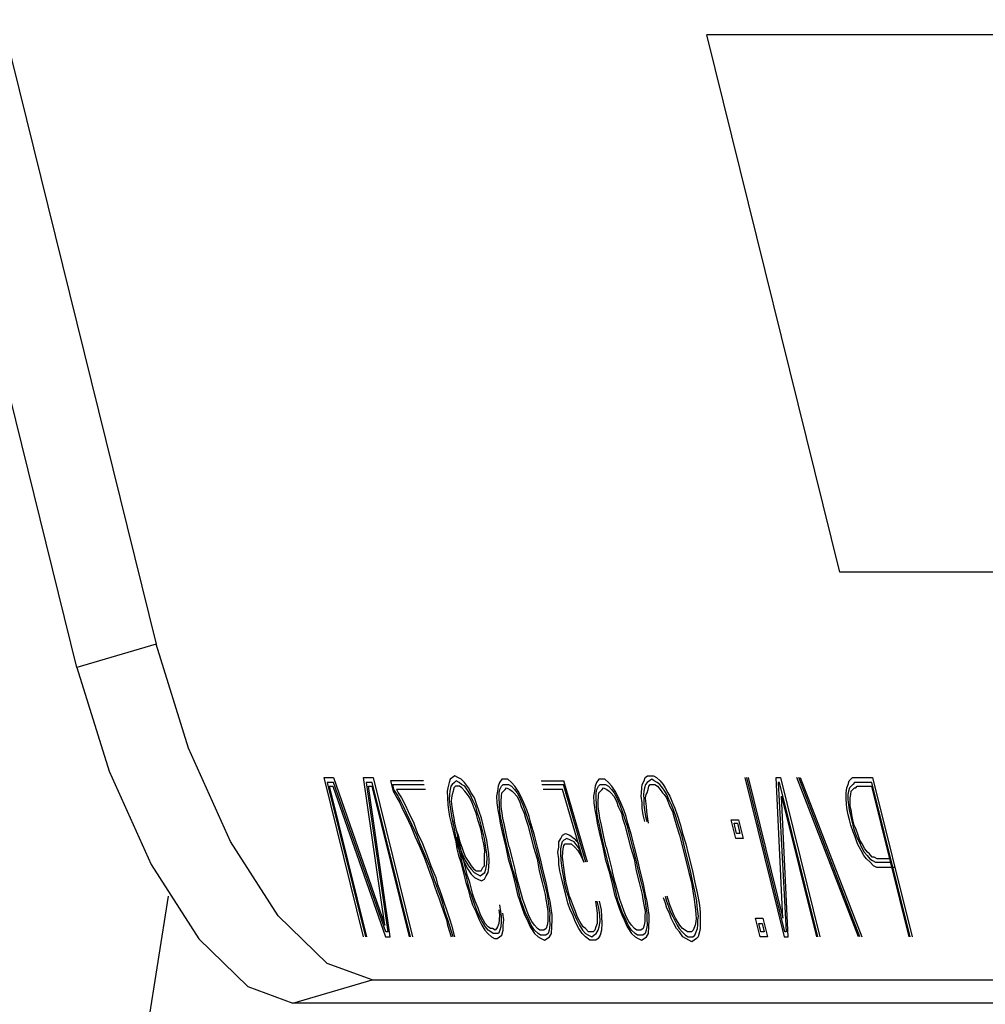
# Model space of a CAD drawing. Extents: x 1529 to 4201, y -422 to 622.
# Tile 443 of 460: x 3766.916 to 3767.263, y 501.18 to 501.534. Entities that reach past the tile are written whole.
import ezdxf

# ---------------------------------------------------------------- set-up
doc = ezdxf.new("R2010")
doc.units = 0
doc.header["$MEASUREMENT"] = 0
doc.layers.add('SPILL-BUCKET', color=1, linetype='CONTINUOUS')

msp = doc.modelspace()

# ---------------------------------------------------------------- linework, layer by layer
at = {"layer": 'SPILL-BUCKET', "color": 8, "linetype": 'Continuous'}
for p, q in [((3766.78594, 502.03364), (3766.96516, 501.30969)), ((3766.93662, 501.30141), (3766.75741, 502.02536)), ((3767.34217, 501.52872), (3767.16323, 501.52872)), ((3767.21102, 501.33567), (3767.16323, 501.52872)), ((3767.38996, 501.33567), (3767.21102, 501.33567)), ((3766.96516, 501.30969), (3766.93662, 501.30141)), ((3766.97673, 501.27241), (3766.96516, 501.30969)), ((3766.93662, 501.30141), (3766.94819, 501.26413)), ((3766.99185, 501.23877), (3766.97673, 501.27241)), ((3766.94819, 501.26413), (3766.96331, 501.23049)), ((3767.0397, 501.20451), (3767.02552, 501.26179)), ((3767.02552, 501.26179), (3767.0289, 501.26179)), ((3767.0289, 501.26179), (3767.04733, 501.20877)), ((3767.04733, 501.20877), (3767.03976, 501.26179)), ((3767.03976, 501.26179), (3767.04314, 501.26179)), ((3767.04314, 501.26179), (3767.05732, 501.20451)), ((3767.07175, 501.26179), (3767.07093, 501.26118)), ((3767.07256, 501.2624), (3767.07175, 501.26179)), ((3767.07368, 501.26179), (3767.07256, 501.2624)), ((3767.0748, 501.26118), (3767.07368, 501.26179)), ((3767.14062, 501.26057), (3767.14104, 501.26179)), ((3767.14104, 501.26179), (3767.14186, 501.2624)), ((3767.14186, 501.2624), (3767.14306, 501.2624)), ((3767.14306, 501.2624), (3767.14403, 501.2624)), ((3767.14403, 501.2624), (3767.14514, 501.26179)), ((3767.14514, 501.26179), (3767.14641, 501.26057)), ((3767.17683, 501.26179), (3767.19101, 501.20451)), ((3767.19128, 501.20633), (3767.17756, 501.26179)), ((3767.17804, 501.26179), (3767.19056, 501.21121)), ((3767.19056, 501.21121), (3767.18818, 501.26179)), ((3767.18818, 501.26179), (3767.18963, 501.26179)), ((3767.18963, 501.26179), (3767.20381, 501.20451)), ((3767.21775, 501.20451), (3767.1956, 501.26179)), ((3767.21823, 501.20451), (3767.19633, 501.26179)), ((3767.19681, 501.26179), (3767.21896, 501.20451)), ((3767.21501, 501.26118), (3767.21558, 501.26179)), ((3767.21558, 501.26179), (3767.21655, 501.26179)), ((3767.21655, 501.26179), (3767.21727, 501.26179)), ((3767.21727, 501.26179), (3767.22282, 501.26179)), ((3767.22282, 501.26179), (3767.23701, 501.20451)), ((3767.02887, 501.25996), (3767.02669, 501.25996)), ((3767.02669, 501.25996), (3767.04042, 501.20451)), ((3767.0409, 501.20451), (3767.02748, 501.25874)), ((3767.02748, 501.25874), (3767.02869, 501.25874)), ((3767.02869, 501.25874), (3767.04767, 501.20451)), ((3767.0477, 501.20633), (3767.02887, 501.25996)), ((3767.0407, 501.25996), (3767.04842, 501.20633)), ((3767.04287, 501.25996), (3767.0407, 501.25996)), ((3767.04148, 501.25874), (3767.04269, 501.25874)), ((3767.04935, 501.20451), (3767.04148, 501.25874)), ((3767.04269, 501.25874), (3767.05612, 501.20451)), ((3767.0566, 501.20451), (3767.04287, 501.25996)), ((3767.04942, 501.26057), (3767.05032, 501.25691)), ((3767.06125, 501.26057), (3767.04942, 501.26057)), ((3767.05066, 501.25752), (3767.0502, 501.25935)), ((3767.0502, 501.25935), (3767.06155, 501.25935)), ((3767.07, 501.25813), (3767.06982, 501.25691)), ((3767.07051, 501.25996), (3767.07, 501.25813)), ((3767.07093, 501.26118), (3767.07051, 501.25996)), ((3767.07106, 501.25874), (3767.07078, 501.25691)), ((3767.07163, 501.25935), (3767.07106, 501.25874)), ((3767.07245, 501.25996), (3767.07163, 501.25935)), ((3767.07217, 501.25813), (3767.07199, 501.25691)), ((3767.07275, 501.25874), (3767.07217, 501.25813)), ((3767.07302, 501.26057), (3767.07245, 501.25996)), ((3767.07347, 501.25874), (3767.07275, 501.25874)), ((3767.07413, 501.25996), (3767.07302, 501.26057)), ((3767.07419, 501.25874), (3767.07347, 501.25874)), ((3767.07501, 501.25935), (3767.07413, 501.25996)), ((3767.07507, 501.25813), (3767.07419, 501.25874)), ((3767.07607, 501.25996), (3767.0748, 501.26118)), ((3767.07613, 501.25874), (3767.07501, 501.25935)), ((3767.0761, 501.25691), (3767.07507, 501.25813)), ((3767.07748, 501.25813), (3767.07607, 501.25996)), ((3767.0773, 501.25691), (3767.07613, 501.25874)), ((3767.07842, 501.2563), (3767.07748, 501.25813)), ((3767.08814, 501.25874), (3767.08787, 501.25691)), ((3767.08856, 501.25996), (3767.08814, 501.25874)), ((3767.08947, 501.26118), (3767.08856, 501.25996)), ((3767.08868, 501.25752), (3767.08934, 501.25874)), ((3767.08934, 501.25874), (3767.08992, 501.25935)), ((3767.09043, 501.26118), (3767.08947, 501.26118)), ((3767.08992, 501.25935), (3767.09088, 501.25935)), ((3767.09164, 501.26118), (3767.09043, 501.26118)), ((3767.09061, 501.25752), (3767.09118, 501.25813)), ((3767.09088, 501.25935), (3767.09185, 501.25935)), ((3767.09118, 501.25813), (3767.0923, 501.25752)), ((3767.09291, 501.25996), (3767.09164, 501.26118)), ((3767.09185, 501.25935), (3767.09297, 501.25874)), ((3767.09417, 501.25874), (3767.09291, 501.25996)), ((3767.09297, 501.25874), (3767.09399, 501.25752)), ((3767.09535, 501.25691), (3767.09417, 501.25874)), ((3767.10356, 501.26057), (3767.11177, 501.26057)), ((3767.10386, 501.25935), (3767.11159, 501.25935)), ((3767.11973, 501.23132), (3767.11159, 501.25935)), ((3767.12021, 501.23132), (3767.11177, 501.26057)), ((3767.12302, 501.25874), (3767.12275, 501.25691)), ((3767.12345, 501.25996), (3767.12302, 501.25874)), ((3767.12435, 501.26118), (3767.12345, 501.25996)), ((3767.12357, 501.25752), (3767.12423, 501.25874)), ((3767.12423, 501.25874), (3767.12481, 501.25935)), ((3767.12532, 501.26118), (3767.12435, 501.26118)), ((3767.12481, 501.25935), (3767.12577, 501.25935)), ((3767.12652, 501.26118), (3767.12532, 501.26118)), ((3767.1255, 501.25752), (3767.12607, 501.25813)), ((3767.12577, 501.25935), (3767.12674, 501.25935)), ((3767.12607, 501.25813), (3767.12719, 501.25752)), ((3767.12779, 501.25996), (3767.12652, 501.26118)), ((3767.12674, 501.25935), (3767.12785, 501.25874)), ((3767.12906, 501.25874), (3767.12779, 501.25996)), ((3767.12785, 501.25874), (3767.12888, 501.25752)), ((3767.13024, 501.25691), (3767.12906, 501.25874)), ((3767.13974, 501.2563), (3767.13977, 501.25813)), ((3767.13977, 501.25813), (3767.13995, 501.25935)), ((3767.13995, 501.25935), (3767.14062, 501.26057)), ((3767.14074, 501.25813), (3767.14056, 501.25691)), ((3767.14116, 501.25935), (3767.14074, 501.25813)), ((3767.14173, 501.25996), (3767.14116, 501.25935)), ((3767.14255, 501.26057), (3767.14173, 501.25996)), ((3767.1421, 501.25752), (3767.14228, 501.25874)), ((3767.14228, 501.25874), (3767.14285, 501.25935)), ((3767.14336, 501.26118), (3767.14255, 501.26057)), ((3767.14285, 501.25935), (3767.14382, 501.25935)), ((3767.14424, 501.26057), (3767.14336, 501.26118)), ((3767.14382, 501.25935), (3767.14454, 501.25935)), ((3767.14535, 501.25996), (3767.14424, 501.26057)), ((3767.14454, 501.25935), (3767.14542, 501.25874)), ((3767.14623, 501.25935), (3767.14535, 501.25996)), ((3767.14542, 501.25874), (3767.14644, 501.25752)), ((3767.14726, 501.25813), (3767.14623, 501.25935)), ((3767.14641, 501.26057), (3767.14744, 501.25935)), ((3767.14804, 501.25691), (3767.14726, 501.25813)), ((3767.14744, 501.25935), (3767.14822, 501.25813)), ((3767.14822, 501.25813), (3767.14916, 501.2563)), ((3767.18936, 501.25996), (3767.18887, 501.25996)), ((3767.18887, 501.25996), (3767.19177, 501.20633)), ((3767.20309, 501.20451), (3767.18936, 501.25996)), ((3767.21332, 501.2563), (3767.21359, 501.25813)), ((3767.21359, 501.25813), (3767.21401, 501.25935)), ((3767.21401, 501.25935), (3767.21444, 501.26057)), ((3767.21455, 501.25813), (3767.21413, 501.25691)), ((3767.21444, 501.26057), (3767.21501, 501.26118)), ((3767.21513, 501.25874), (3767.21455, 501.25813)), ((3767.2157, 501.25935), (3767.21513, 501.25874)), ((3767.21567, 501.25752), (3767.21625, 501.25813)), ((3767.21628, 501.25996), (3767.2157, 501.25935)), ((3767.21625, 501.25813), (3767.21673, 501.25813)), ((3767.217, 501.25996), (3767.21628, 501.25996)), ((3767.21673, 501.25813), (3767.2173, 501.25874)), ((3767.21772, 501.25996), (3767.217, 501.25996)), ((3767.2173, 501.25874), (3767.21803, 501.25874)), ((3767.22255, 501.25996), (3767.21772, 501.25996)), ((3767.21803, 501.25874), (3767.22237, 501.25874)), ((3767.22237, 501.25874), (3767.2358, 501.20451)), ((3767.23628, 501.20451), (3767.22255, 501.25996)), ((3767.05032, 501.25691), (3767.05165, 501.25448)), ((3767.05183, 501.25569), (3767.05066, 501.25752)), ((3767.062, 501.25752), (3767.05162, 501.25752)), ((3767.05162, 501.25752), (3767.05217, 501.2563)), ((3767.05165, 501.25448), (3767.05283, 501.25265)), ((3767.05316, 501.25326), (3767.05183, 501.25569)), ((3767.05217, 501.2563), (3767.05334, 501.25448)), ((3767.05334, 501.25448), (3767.05467, 501.25204)), ((3767.06982, 501.25691), (3767.06994, 501.25448)), ((3767.06994, 501.25448), (3767.07006, 501.25204)), ((3767.0706, 501.25569), (3767.07057, 501.25387)), ((3767.07078, 501.25691), (3767.0706, 501.25569)), ((3767.07139, 501.25448), (3767.07121, 501.25326)), ((3767.07157, 501.25569), (3767.07139, 501.25448)), ((3767.07199, 501.25691), (3767.07157, 501.25569)), ((3767.07712, 501.25569), (3767.0761, 501.25691)), ((3767.07791, 501.25448), (3767.07712, 501.25569)), ((3767.07809, 501.25569), (3767.0773, 501.25691)), ((3767.07884, 501.25265), (3767.07791, 501.25448)), ((3767.07917, 501.25326), (3767.07809, 501.25569)), ((3767.0796, 501.25448), (3767.07842, 501.2563)), ((3767.08044, 501.25204), (3767.0796, 501.25448)), ((3767.08787, 501.25691), (3767.08759, 501.25509)), ((3767.08759, 501.25509), (3767.08771, 501.25265)), ((3767.08847, 501.25448), (3767.0885, 501.2563)), ((3767.08859, 501.25204), (3767.08847, 501.25448)), ((3767.0885, 501.2563), (3767.08868, 501.25752)), ((3767.08925, 501.25326), (3767.08929, 501.25509)), ((3767.08929, 501.25509), (3767.08947, 501.2563)), ((3767.08947, 501.2563), (3767.09004, 501.25691)), ((3767.09004, 501.25691), (3767.09061, 501.25752)), ((3767.0923, 501.25752), (3767.09318, 501.25691)), ((3767.09318, 501.25691), (3767.09381, 501.2563)), ((3767.09381, 501.2563), (3767.09484, 501.25509)), ((3767.09399, 501.25752), (3767.09502, 501.2563)), ((3767.09484, 501.25509), (3767.09577, 501.25326)), ((3767.09502, 501.2563), (3767.09595, 501.25448)), ((3767.09629, 501.25509), (3767.09535, 501.25691)), ((3767.09595, 501.25448), (3767.09704, 501.25204)), ((3767.09737, 501.25265), (3767.09629, 501.25509)), ((3767.11131, 501.25752), (3767.10431, 501.25752)), ((3767.11901, 501.23132), (3767.11131, 501.25752)), ((3767.12275, 501.25691), (3767.12248, 501.25509)), ((3767.12248, 501.25509), (3767.1226, 501.25265)), ((3767.12336, 501.25448), (3767.12339, 501.2563)), ((3767.12347, 501.25204), (3767.12336, 501.25448)), ((3767.12339, 501.2563), (3767.12357, 501.25752)), ((3767.12414, 501.25326), (3767.12417, 501.25509)), ((3767.12417, 501.25509), (3767.12435, 501.2563)), ((3767.12435, 501.2563), (3767.12492, 501.25691)), ((3767.12492, 501.25691), (3767.1255, 501.25752)), ((3767.12719, 501.25752), (3767.12806, 501.25691)), ((3767.12806, 501.25691), (3767.1287, 501.2563)), ((3767.1287, 501.2563), (3767.12972, 501.25509)), ((3767.12888, 501.25752), (3767.1299, 501.2563)), ((3767.12972, 501.25509), (3767.13066, 501.25326)), ((3767.1299, 501.2563), (3767.13084, 501.25448)), ((3767.13117, 501.25509), (3767.13024, 501.25691)), ((3767.13084, 501.25448), (3767.13193, 501.25204)), ((3767.13226, 501.25265), (3767.13117, 501.25509)), ((3767.13956, 501.25509), (3767.13974, 501.2563)), ((3767.13992, 501.25265), (3767.13956, 501.25509)), ((3767.14056, 501.25691), (3767.14038, 501.25569)), ((3767.14038, 501.25569), (3767.14059, 501.25387)), ((3767.14116, 501.25448), (3767.14134, 501.25569)), ((3767.14122, 501.25326), (3767.14116, 501.25448)), ((3767.14134, 501.25569), (3767.14167, 501.2563)), ((3767.14167, 501.2563), (3767.1421, 501.25752)), ((3767.14644, 501.25752), (3767.14723, 501.2563)), ((3767.14723, 501.2563), (3767.14786, 501.25569)), ((3767.14786, 501.25569), (3767.14865, 501.25448)), ((3767.14883, 501.25569), (3767.14804, 501.25691)), ((3767.14865, 501.25448), (3767.14919, 501.25326)), ((3767.14952, 501.25387), (3767.14883, 501.25569)), ((3767.14916, 501.2563), (3767.14994, 501.25509)), ((3767.14994, 501.25509), (3767.15079, 501.25265)), ((3767.19246, 501.20451), (3767.19008, 501.25509)), ((3767.19008, 501.25509), (3767.2026, 501.20451)), ((3767.21329, 501.25448), (3767.21332, 501.2563)), ((3767.21341, 501.25204), (3767.21329, 501.25448)), ((3767.21395, 501.25569), (3767.21392, 501.25387)), ((3767.21413, 501.25691), (3767.21395, 501.25569)), ((3767.2147, 501.25265), (3767.21473, 501.25448)), ((3767.21473, 501.25448), (3767.21492, 501.25569)), ((3767.21492, 501.25569), (3767.2151, 501.25691)), ((3767.2151, 501.25691), (3767.21567, 501.25752)), ((3767.05283, 501.25265), (3767.05391, 501.25021)), ((3767.05409, 501.25143), (3767.05316, 501.25326)), ((3767.05518, 501.24899), (3767.05409, 501.25143)), ((3767.05467, 501.25204), (3767.05576, 501.2496)), ((3767.07006, 501.25204), (3767.07027, 501.25021)), ((3767.07057, 501.25387), (3767.07078, 501.25204)), ((3767.07078, 501.25204), (3767.07115, 501.2496)), ((3767.07121, 501.25326), (3767.07142, 501.25143)), ((3767.07142, 501.25143), (3767.07178, 501.24899)), ((3767.07954, 501.25082), (3767.07884, 501.25265)), ((3767.08011, 501.25143), (3767.07917, 501.25326)), ((3767.08023, 501.24899), (3767.07954, 501.25082)), ((3767.08071, 501.24899), (3767.08011, 501.25143)), ((3767.08129, 501.2496), (3767.08044, 501.25204)), ((3767.08771, 501.25265), (3767.08808, 501.25021)), ((3767.08871, 501.2496), (3767.08859, 501.25204)), ((3767.08922, 501.25143), (3767.08925, 501.25326)), ((3767.08958, 501.24899), (3767.08922, 501.25143)), ((3767.09577, 501.25326), (3767.09647, 501.25143)), ((3767.09647, 501.25143), (3767.09755, 501.24899)), ((3767.09704, 501.25204), (3767.09789, 501.2496)), ((3767.09846, 501.25021), (3767.09737, 501.25265)), ((3767.1226, 501.25265), (3767.12296, 501.25021)), ((3767.1236, 501.2496), (3767.12347, 501.25204)), ((3767.12411, 501.25143), (3767.12414, 501.25326)), ((3767.12447, 501.24899), (3767.12411, 501.25143)), ((3767.13066, 501.25326), (3767.13135, 501.25143)), ((3767.13135, 501.25143), (3767.13244, 501.24899)), ((3767.13193, 501.25204), (3767.13277, 501.2496)), ((3767.13334, 501.25021), (3767.13226, 501.25265)), ((3767.13989, 501.25082), (3767.13992, 501.25265)), ((3767.14026, 501.24838), (3767.13989, 501.25082)), ((3767.14059, 501.25387), (3767.14056, 501.25204)), ((3767.14056, 501.25204), (3767.14077, 501.25021)), ((3767.14143, 501.25143), (3767.14122, 501.25326)), ((3767.14164, 501.2496), (3767.14143, 501.25143)), ((3767.14919, 501.25326), (3767.14988, 501.25143)), ((3767.15046, 501.25204), (3767.14952, 501.25387)), ((3767.14988, 501.25143), (3767.15082, 501.2496)), ((3767.15115, 501.25021), (3767.15046, 501.25204)), ((3767.15079, 501.25265), (3767.15172, 501.25082)), ((3767.15172, 501.25082), (3767.15257, 501.24838)), ((3767.21362, 501.25021), (3767.21341, 501.25204)), ((3767.21392, 501.25387), (3767.21413, 501.25204)), ((3767.21413, 501.25204), (3767.21434, 501.25021)), ((3767.21477, 501.25143), (3767.2147, 501.25265)), ((3767.21522, 501.2496), (3767.21477, 501.25143)), ((3767.05391, 501.25021), (3767.05485, 501.24838)), ((3767.05485, 501.24838), (3767.05687, 501.24412)), ((3767.0572, 501.24473), (3767.05518, 501.24899)), ((3767.05576, 501.2496), (3767.05778, 501.24534)), ((3767.07027, 501.25021), (3767.07063, 501.24777)), ((3767.07063, 501.24777), (3767.07124, 501.24534)), ((3767.07115, 501.2496), (3767.07151, 501.24716)), ((3767.07151, 501.24716), (3767.07196, 501.24534)), ((3767.07178, 501.24899), (3767.07223, 501.24716)), ((3767.07223, 501.24716), (3767.07244, 501.24534)), ((3767.08083, 501.24655), (3767.08023, 501.24899)), ((3767.08156, 501.24655), (3767.08071, 501.24899)), ((3767.08213, 501.24716), (3767.08129, 501.2496)), ((3767.08273, 501.24473), (3767.08213, 501.24716)), ((3767.08808, 501.25021), (3767.08844, 501.24777)), ((3767.08844, 501.24777), (3767.0888, 501.24534)), ((3767.08907, 501.24716), (3767.08871, 501.2496)), ((3767.08968, 501.24473), (3767.08907, 501.24716)), ((3767.0898, 501.24716), (3767.08958, 501.24899)), ((3767.0904, 501.24473), (3767.0898, 501.24716)), ((3767.09755, 501.24899), (3767.098, 501.24716)), ((3767.09789, 501.2496), (3767.09873, 501.24716)), ((3767.098, 501.24716), (3767.09885, 501.24473)), ((3767.0993, 501.24777), (3767.09846, 501.25021)), ((3767.09873, 501.24716), (3767.09957, 501.24473)), ((3767.09991, 501.24534), (3767.0993, 501.24777)), ((3767.12296, 501.25021), (3767.12333, 501.24777)), ((3767.12333, 501.24777), (3767.12369, 501.24534)), ((3767.12396, 501.24716), (3767.1236, 501.2496)), ((3767.12456, 501.24473), (3767.12396, 501.24716)), ((3767.12468, 501.24716), (3767.12447, 501.24899)), ((3767.12529, 501.24473), (3767.12468, 501.24716)), ((3767.13244, 501.24899), (3767.13289, 501.24716)), ((3767.13277, 501.2496), (3767.13362, 501.24716)), ((3767.13289, 501.24716), (3767.13374, 501.24473)), ((3767.13419, 501.24777), (3767.13334, 501.25021)), ((3767.13362, 501.24716), (3767.13446, 501.24473)), ((3767.13479, 501.24534), (3767.13419, 501.24777)), ((3767.14086, 501.24595), (3767.14026, 501.24838)), ((3767.14077, 501.25021), (3767.14113, 501.24777)), ((3767.14113, 501.24777), (3767.14158, 501.24595)), ((3767.14185, 501.24777), (3767.14164, 501.2496)), ((3767.14222, 501.24534), (3767.14185, 501.24777)), ((3767.15082, 501.2496), (3767.15127, 501.24777)), ((3767.15199, 501.24777), (3767.15115, 501.25021)), ((3767.15127, 501.24777), (3767.15242, 501.24412)), ((3767.15299, 501.24473), (3767.15199, 501.24777)), ((3767.15257, 501.24838), (3767.15371, 501.24473)), ((3767.21407, 501.24838), (3767.21362, 501.25021)), ((3767.21452, 501.24655), (3767.21407, 501.24838)), ((3767.21434, 501.25021), (3767.2148, 501.24838)), ((3767.2148, 501.24838), (3767.21525, 501.24655)), ((3767.21528, 501.24838), (3767.21522, 501.2496)), ((3767.21573, 501.24655), (3767.21528, 501.24838)), ((3767.05687, 501.24412), (3767.05826, 501.24046)), ((3767.05883, 501.24107), (3767.0572, 501.24473)), ((3767.05778, 501.24534), (3767.05917, 501.24168)), ((3767.07124, 501.24534), (3767.07184, 501.2429)), ((3767.07241, 501.24351), (3767.07181, 501.24595)), ((3767.07244, 501.24534), (3767.07305, 501.2429)), ((3767.08168, 501.24412), (3767.08083, 501.24655)), ((3767.08201, 501.24473), (3767.08156, 501.24655)), ((3767.08213, 501.24229), (3767.08168, 501.24412)), ((3767.08261, 501.24229), (3767.08201, 501.24473)), ((3767.08334, 501.24229), (3767.08273, 501.24473)), ((3767.0888, 501.24534), (3767.08986, 501.24107)), ((3767.09049, 501.24046), (3767.08968, 501.24473)), ((3767.09121, 501.24046), (3767.0904, 501.24473)), ((3767.09885, 501.24473), (3767.09991, 501.24046)), ((3767.09957, 501.24473), (3767.10063, 501.24046)), ((3767.1012, 501.24107), (3767.09991, 501.24534)), ((3767.12369, 501.24534), (3767.12474, 501.24107)), ((3767.12538, 501.24046), (3767.12456, 501.24473)), ((3767.1261, 501.24046), (3767.12529, 501.24473)), ((3767.13374, 501.24473), (3767.13479, 501.24046)), ((3767.13446, 501.24473), (3767.13552, 501.24046)), ((3767.13609, 501.24107), (3767.13479, 501.24534)), ((3767.15242, 501.24412), (3767.15341, 501.24107)), ((3767.15414, 501.24107), (3767.15299, 501.24473)), ((3767.15371, 501.24473), (3767.15447, 501.24168)), ((3767.17363, 501.23985), (3767.17197, 501.24655)), ((3767.17197, 501.24655), (3767.17463, 501.24655)), ((3767.173, 501.24534), (3767.1742, 501.24534)), ((3767.1739, 501.24168), (3767.173, 501.24534)), ((3767.1742, 501.24534), (3767.17511, 501.24168)), ((3767.17463, 501.24655), (3767.17629, 501.23985)), ((3767.21498, 501.24473), (3767.21452, 501.24655)), ((3767.21582, 501.24229), (3767.21498, 501.24473)), ((3767.21525, 501.24655), (3767.2157, 501.24473)), ((3767.2157, 501.24473), (3767.21615, 501.2429)), ((3767.21618, 501.24473), (3767.21573, 501.24655)), ((3767.21673, 501.24351), (3767.21618, 501.24473)), ((3767.05826, 501.24046), (3767.05974, 501.23741)), ((3767.06007, 501.23802), (3767.05883, 501.24107)), ((3767.05917, 501.24168), (3767.06064, 501.23863)), ((3767.07169, 501.24351), (3767.07229, 501.24107)), ((3767.07184, 501.2429), (3767.07244, 501.24046)), ((3767.07229, 501.24107), (3767.07289, 501.23863)), ((3767.07278, 501.24107), (3767.07241, 501.24351)), ((3767.07244, 501.24046), (3767.07329, 501.23802)), ((3767.07338, 501.23863), (3767.07278, 501.24107)), ((3767.07305, 501.2429), (3767.07374, 501.24107)), ((3767.07305, 501.2429), (3767.0735, 501.24107)), ((3767.07317, 501.24046), (3767.07362, 501.23863)), ((3767.0741, 501.23863), (3767.0735, 501.24107)), ((3767.07374, 501.24107), (3767.07434, 501.23863)), ((3767.08249, 501.23985), (3767.08213, 501.24229)), ((3767.08322, 501.23985), (3767.08261, 501.24229)), ((3767.08409, 501.23924), (3767.08334, 501.24229)), ((3767.08986, 501.24107), (3767.09091, 501.2368)), ((3767.0914, 501.2368), (3767.09049, 501.24046)), ((3767.09212, 501.2368), (3767.09121, 501.24046)), ((3767.09991, 501.24046), (3767.10081, 501.2368)), ((3767.10063, 501.24046), (3767.10154, 501.2368)), ((3767.10226, 501.2368), (3767.1012, 501.24107)), ((3767.11062, 501.23985), (3767.11128, 501.24107)), ((3767.11128, 501.24107), (3767.11234, 501.24168)), ((3767.11234, 501.24168), (3767.11394, 501.24107)), ((3767.11394, 501.24107), (3767.11545, 501.23985)), ((3767.12474, 501.24107), (3767.1258, 501.2368)), ((3767.12628, 501.2368), (3767.12538, 501.24046)), ((3767.12701, 501.2368), (3767.1261, 501.24046)), ((3767.13479, 501.24046), (3767.1357, 501.2368)), ((3767.13552, 501.24046), (3767.13642, 501.2368)), ((3767.13715, 501.2368), (3767.13609, 501.24107)), ((3767.15341, 501.24107), (3767.15432, 501.23741)), ((3767.15489, 501.23802), (3767.15414, 501.24107)), ((3767.15447, 501.24168), (3767.15562, 501.23802)), ((3767.17511, 501.24168), (3767.1739, 501.24168)), ((3767.21651, 501.24046), (3767.21582, 501.24229)), ((3767.21615, 501.2429), (3767.217, 501.24046)), ((3767.21736, 501.23802), (3767.21651, 501.24046)), ((3767.21757, 501.24107), (3767.21673, 501.24351)), ((3767.217, 501.24046), (3767.21793, 501.23863)), ((3767.21827, 501.23924), (3767.21757, 501.24107)), ((3767.00903, 501.21207), (3766.99185, 501.23877)), ((3767.05974, 501.23741), (3767.06152, 501.23315)), ((3767.06185, 501.23376), (3767.06007, 501.23802)), ((3767.06064, 501.23863), (3767.06258, 501.23376)), ((3767.07289, 501.23863), (3767.07326, 501.23619)), ((3767.07329, 501.23802), (3767.07413, 501.23558)), ((3767.07398, 501.23619), (3767.07338, 501.23863)), ((3767.07362, 501.23863), (3767.07446, 501.23619)), ((3767.07471, 501.23619), (3767.0741, 501.23863)), ((3767.07434, 501.23863), (3767.07504, 501.2368)), ((3767.07504, 501.2368), (3767.07573, 501.23497)), ((3767.08294, 501.23802), (3767.08249, 501.23985)), ((3767.08331, 501.23558), (3767.08294, 501.23802)), ((3767.08358, 501.23741), (3767.08322, 501.23985)), ((3767.08394, 501.23497), (3767.08358, 501.23741)), ((3767.08445, 501.2368), (3767.08409, 501.23924)), ((3767.08482, 501.23436), (3767.08445, 501.2368)), ((3767.09091, 501.2368), (3767.09173, 501.23254)), ((3767.09245, 501.23254), (3767.0914, 501.2368)), ((3767.09212, 501.2368), (3767.09317, 501.23254)), ((3767.10081, 501.2368), (3767.10211, 501.23254)), ((3767.10154, 501.2368), (3767.10259, 501.23254)), ((3767.10332, 501.23254), (3767.10226, 501.2368)), ((3767.10965, 501.23497), (3767.10993, 501.2368)), ((3767.10993, 501.2368), (3767.10996, 501.23863)), ((3767.10996, 501.23863), (3767.11062, 501.23985)), ((3767.11074, 501.23741), (3767.11056, 501.23619)), ((3767.11116, 501.23863), (3767.11074, 501.23741)), ((3767.11174, 501.23924), (3767.11116, 501.23863)), ((3767.11153, 501.23619), (3767.11171, 501.23741)), ((3767.11171, 501.23741), (3767.11228, 501.23802)), ((3767.11279, 501.23985), (3767.11174, 501.23924)), ((3767.11228, 501.23802), (3767.11324, 501.23802)), ((3767.11415, 501.23924), (3767.11279, 501.23985)), ((3767.11324, 501.23802), (3767.11445, 501.23802)), ((3767.11551, 501.23863), (3767.11415, 501.23924)), ((3767.11445, 501.23802), (3767.11572, 501.2368)), ((3767.11545, 501.23985), (3767.11711, 501.23802)), ((3767.11693, 501.2368), (3767.11551, 501.23863)), ((3767.11572, 501.2368), (3767.11675, 501.23558)), ((3767.11786, 501.23497), (3767.11693, 501.2368)), ((3767.1258, 501.2368), (3767.12661, 501.23254)), ((3767.12734, 501.23254), (3767.12628, 501.2368)), ((3767.12701, 501.2368), (3767.12806, 501.23254)), ((3767.1357, 501.2368), (3767.137, 501.23254)), ((3767.13642, 501.2368), (3767.13748, 501.23254)), ((3767.1382, 501.23254), (3767.13715, 501.2368)), ((3767.15432, 501.23741), (3767.15507, 501.23436)), ((3767.1558, 501.23436), (3767.15489, 501.23802)), ((3767.15562, 501.23802), (3767.15652, 501.23436)), ((3767.17629, 501.23985), (3767.17363, 501.23985)), ((3767.21869, 501.23558), (3767.21736, 501.23802)), ((3767.21793, 501.23863), (3767.21887, 501.2368)), ((3767.21905, 501.23802), (3767.21827, 501.23924)), ((3767.21887, 501.2368), (3767.21981, 501.23497)), ((3767.21999, 501.23619), (3767.21905, 501.23802)), ((3767.06152, 501.23315), (3767.06306, 501.22888)), ((3767.06363, 501.22949), (3767.06185, 501.23376)), ((3767.06258, 501.23376), (3767.06396, 501.2301)), ((3767.07326, 501.23619), (3767.07386, 501.23376)), ((3767.07386, 501.23376), (3767.07471, 501.23132)), ((3767.07459, 501.23376), (3767.07398, 501.23619)), ((3767.07413, 501.23558), (3767.07483, 501.23376)), ((3767.07446, 501.23619), (3767.07516, 501.23436)), ((3767.07519, 501.23132), (3767.07459, 501.23376)), ((3767.07531, 501.23376), (3767.07471, 501.23619)), ((3767.07483, 501.23376), (3767.07591, 501.23132)), ((3767.07516, 501.23436), (3767.07625, 501.23193)), ((3767.07591, 501.23132), (3767.07531, 501.23376)), ((3767.07573, 501.23497), (3767.07643, 501.23315)), ((3767.07643, 501.23315), (3767.0776, 501.23132)), ((3767.08325, 501.23193), (3767.08328, 501.23376)), ((3767.08328, 501.23376), (3767.08331, 501.23558)), ((3767.08415, 501.23315), (3767.08394, 501.23497)), ((3767.08403, 501.23071), (3767.08415, 501.23315)), ((3767.08494, 501.23193), (3767.08482, 501.23436)), ((3767.11001, 501.23254), (3767.10965, 501.23497)), ((3767.11056, 501.23619), (3767.11053, 501.23436)), ((3767.11053, 501.23436), (3767.11065, 501.23193)), ((3767.11131, 501.23315), (3767.11134, 501.23497)), ((3767.11152, 501.23132), (3767.11131, 501.23315)), ((3767.11134, 501.23497), (3767.11153, 501.23619)), ((3767.11675, 501.23558), (3767.11792, 501.23376)), ((3767.11792, 501.23376), (3767.11901, 501.23132)), ((3767.15507, 501.23436), (3767.15598, 501.23071)), ((3767.1567, 501.23071), (3767.1558, 501.23436)), ((3767.15652, 501.23436), (3767.15743, 501.23071)), ((3767.21962, 501.23376), (3767.21869, 501.23558)), ((3767.22065, 501.23254), (3767.21962, 501.23376)), ((3767.21981, 501.23497), (3767.22083, 501.23376)), ((3767.22101, 501.23497), (3767.21999, 501.23619)), ((3767.22083, 501.23376), (3767.22186, 501.23254)), ((3767.22165, 501.23436), (3767.22101, 501.23497)), ((3767.22267, 501.23315), (3767.22165, 501.23436)), ((3767.2234, 501.23315), (3767.22267, 501.23315)), ((3767.22451, 501.23254), (3767.2234, 501.23315)), ((3766.96331, 501.23049), (3766.98049, 501.2038)), ((3767.06517, 501.22522), (3767.06363, 501.22949)), ((3767.06396, 501.2301), (3767.06574, 501.22583)), ((3767.07471, 501.23132), (3767.07531, 501.22888)), ((3767.07579, 501.22888), (3767.07519, 501.23132)), ((3767.07652, 501.22888), (3767.07591, 501.23132)), ((3767.07591, 501.23132), (3767.07724, 501.22888)), ((3767.07625, 501.23193), (3767.07742, 501.2301)), ((3767.07742, 501.2301), (3767.07845, 501.22888)), ((3767.0776, 501.23132), (3767.07839, 501.2301)), ((3767.07839, 501.2301), (3767.07941, 501.22888)), ((3767.08198, 501.22827), (3767.08264, 501.22949)), ((3767.08264, 501.22949), (3767.08322, 501.2301)), ((3767.08322, 501.2301), (3767.08325, 501.23193)), ((3767.08376, 501.22888), (3767.08403, 501.23071)), ((3767.08454, 501.22766), (3767.08482, 501.22949)), ((3767.08482, 501.22949), (3767.08494, 501.23193)), ((3767.09173, 501.23254), (3767.09303, 501.22827)), ((3767.09351, 501.22827), (3767.09245, 501.23254)), ((3767.09317, 501.23254), (3767.09423, 501.22827)), ((3767.10211, 501.23254), (3767.10292, 501.22827)), ((3767.10259, 501.23254), (3767.10365, 501.22827)), ((3767.10437, 501.22827), (3767.10332, 501.23254)), ((3767.10998, 501.23071), (3767.11001, 501.23254)), ((3767.11035, 501.22827), (3767.10998, 501.23071)), ((3767.11065, 501.23193), (3767.11086, 501.2301)), ((3767.11086, 501.2301), (3767.11122, 501.22766)), ((3767.11174, 501.22949), (3767.11152, 501.23132)), ((3767.11195, 501.22766), (3767.11174, 501.22949)), ((3767.12661, 501.23254), (3767.12791, 501.22827)), ((3767.12839, 501.22827), (3767.12734, 501.23254)), ((3767.12806, 501.23254), (3767.12912, 501.22827)), ((3767.137, 501.23254), (3767.13781, 501.22827)), ((3767.13748, 501.23254), (3767.13853, 501.22827)), ((3767.13926, 501.22827), (3767.1382, 501.23254)), ((3767.15598, 501.23071), (3767.15673, 501.22766)), ((3767.15746, 501.22766), (3767.1567, 501.23071)), ((3767.15743, 501.23071), (3767.15818, 501.22766)), ((3767.22192, 501.23132), (3767.22065, 501.23254)), ((3767.22186, 501.23254), (3767.22273, 501.23193)), ((3767.22319, 501.2301), (3767.22192, 501.23132)), ((3767.22273, 501.23193), (3767.22385, 501.23132)), ((3767.2243, 501.22949), (3767.22319, 501.2301)), ((3767.22385, 501.23132), (3767.22482, 501.23132)), ((3767.22527, 501.22949), (3767.2243, 501.22949)), ((3767.22886, 501.23254), (3767.22451, 501.23254)), ((3767.22482, 501.23132), (3767.22964, 501.23132)), ((3767.23082, 501.22949), (3767.22527, 501.22949)), ((3767.06306, 501.22888), (3767.0646, 501.22461)), ((3767.06574, 501.22583), (3767.06635, 501.2234)), ((3767.07531, 501.22888), (3767.07591, 501.22644)), ((3767.07664, 501.22644), (3767.07579, 501.22888)), ((3767.07591, 501.22644), (3767.07652, 501.22401)), ((3767.07712, 501.22644), (3767.07652, 501.22888)), ((3767.07724, 501.22401), (3767.07664, 501.22644)), ((3767.07797, 501.22401), (3767.07712, 501.22644)), ((3767.07724, 501.22888), (3767.07842, 501.22705)), ((3767.07842, 501.22705), (3767.07968, 501.22583)), ((3767.07845, 501.22888), (3767.07947, 501.22766)), ((3767.07941, 501.22888), (3767.08029, 501.22827)), ((3767.07947, 501.22766), (3767.08059, 501.22705)), ((3767.07968, 501.22583), (3767.0808, 501.22522)), ((3767.08029, 501.22827), (3767.08125, 501.22827)), ((3767.08059, 501.22705), (3767.08171, 501.22644)), ((3767.08125, 501.22827), (3767.08198, 501.22827)), ((3767.08171, 501.22644), (3767.08252, 501.22705)), ((3767.08252, 501.22705), (3767.08334, 501.22766)), ((3767.08322, 501.22522), (3767.08388, 501.22644)), ((3767.08334, 501.22766), (3767.08376, 501.22888)), ((3767.08388, 501.22644), (3767.08454, 501.22766)), ((3767.09303, 501.22827), (3767.09408, 501.22401)), ((3767.09481, 501.22401), (3767.09351, 501.22827)), ((3767.09529, 501.22401), (3767.09423, 501.22827)), ((3767.10292, 501.22827), (3767.10398, 501.22401)), ((3767.10365, 501.22827), (3767.1047, 501.22401)), ((3767.10543, 501.22401), (3767.10437, 501.22827)), ((3767.11095, 501.22583), (3767.11035, 501.22827)), ((3767.11155, 501.2234), (3767.11095, 501.22583)), ((3767.11122, 501.22766), (3767.11168, 501.22583)), ((3767.11168, 501.22583), (3767.11204, 501.2234)), ((3767.11231, 501.22522), (3767.11195, 501.22766)), ((3767.12791, 501.22827), (3767.12897, 501.22401)), ((3767.12969, 501.22401), (3767.12839, 501.22827)), ((3767.13017, 501.22401), (3767.12912, 501.22827)), ((3767.13781, 501.22827), (3767.13886, 501.22401)), ((3767.13853, 501.22827), (3767.13959, 501.22401)), ((3767.14031, 501.22401), (3767.13926, 501.22827)), ((3767.15673, 501.22766), (3767.15764, 501.22401)), ((3767.15812, 501.22401), (3767.15746, 501.22766)), ((3767.15818, 501.22766), (3767.15884, 501.22401)), ((3767.0646, 501.22461), (3767.06529, 501.22279)), ((3767.06586, 501.2234), (3767.06517, 501.22522)), ((3767.06529, 501.22279), (3767.06614, 501.22035)), ((3767.06671, 501.22096), (3767.06586, 501.2234)), ((3767.06635, 501.2234), (3767.06704, 501.22157)), ((3767.07652, 501.22401), (3767.07736, 501.22157)), ((3767.07784, 501.22157), (3767.07724, 501.22401)), ((3767.07842, 501.22218), (3767.07797, 501.22401)), ((3767.0808, 501.22522), (3767.08216, 501.22461)), ((3767.08216, 501.22461), (3767.08322, 501.22522)), ((3767.09408, 501.22401), (3767.09514, 501.21974)), ((3767.09586, 501.21974), (3767.09481, 501.22401)), ((3767.09659, 501.21974), (3767.09529, 501.22401)), ((3767.10398, 501.22401), (3767.10504, 501.21974)), ((3767.1047, 501.22401), (3767.10576, 501.21974)), ((3767.10624, 501.21974), (3767.10543, 501.22401)), ((3767.11216, 501.22096), (3767.11155, 501.2234)), ((3767.11204, 501.2234), (3767.11249, 501.22157)), ((3767.11276, 501.2234), (3767.11231, 501.22522)), ((3767.11321, 501.22157), (3767.11276, 501.2234)), ((3767.12897, 501.22401), (3767.13002, 501.21974)), ((3767.13075, 501.21974), (3767.12969, 501.22401)), ((3767.13147, 501.21974), (3767.13017, 501.22401)), ((3767.13886, 501.22401), (3767.13992, 501.21974)), ((3767.13959, 501.22401), (3767.14064, 501.21974)), ((3767.14113, 501.21974), (3767.14031, 501.22401)), ((3767.15764, 501.22401), (3767.15815, 501.22096)), ((3767.15887, 501.22096), (3767.15812, 501.22401)), ((3767.15884, 501.22401), (3767.15975, 501.22035)), ((3766.95646, 501.13658), (3766.96957, 501.21915)), ((3767.06614, 501.22035), (3767.06683, 501.21852)), ((3767.0674, 501.21913), (3767.06671, 501.22096)), ((3767.06704, 501.22157), (3767.06788, 501.21913)), ((3767.06825, 501.21669), (3767.0674, 501.21913)), ((3767.06788, 501.21913), (3767.06873, 501.21669)), ((3767.07736, 501.22157), (3767.07797, 501.21913)), ((3767.07869, 501.21913), (3767.07784, 501.22157)), ((3767.07797, 501.21913), (3767.07896, 501.21608)), ((3767.07902, 501.21974), (3767.07842, 501.22218)), ((3767.07953, 501.21669), (3767.07869, 501.21913)), ((3767.07987, 501.2173), (3767.07902, 501.21974)), ((3767.09514, 501.21974), (3767.09598, 501.2173)), ((3767.09646, 501.2173), (3767.09586, 501.21974)), ((3767.09704, 501.21791), (3767.09659, 501.21974)), ((3767.10504, 501.21974), (3767.10525, 501.21791)), ((3767.10576, 501.21974), (3767.10612, 501.2173)), ((3767.10685, 501.2173), (3767.10624, 501.21974)), ((3767.11261, 501.21913), (3767.11216, 501.22096)), ((3767.11249, 501.22157), (3767.11333, 501.21913)), ((3767.11321, 501.21669), (3767.11261, 501.21913)), ((3767.11382, 501.21913), (3767.11321, 501.22157)), ((3767.11333, 501.21913), (3767.11394, 501.21669)), ((3767.11451, 501.2173), (3767.11382, 501.21913)), ((3767.13002, 501.21974), (3767.13087, 501.2173)), ((3767.13135, 501.2173), (3767.13075, 501.21974)), ((3767.13193, 501.21791), (3767.13147, 501.21974)), ((3767.13992, 501.21974), (3767.14013, 501.21791)), ((3767.14064, 501.21974), (3767.14101, 501.2173)), ((3767.14173, 501.2173), (3767.14113, 501.21974)), ((3767.14822, 501.21913), (3767.14867, 501.2173)), ((3767.14925, 501.21791), (3767.14895, 501.21913)), ((3767.15815, 501.22096), (3767.15866, 501.21791)), ((3767.15954, 501.2173), (3767.15887, 501.22096)), ((3767.15975, 501.22035), (3767.16041, 501.21669)), ((3767.06683, 501.21852), (3767.06767, 501.21608)), ((3767.06767, 501.21608), (3767.06852, 501.21365)), ((3767.069, 501.21365), (3767.06825, 501.21669)), ((3767.06873, 501.21669), (3767.06958, 501.21426)), ((3767.07896, 501.21608), (3767.08005, 501.21365)), ((3767.08038, 501.21426), (3767.07953, 501.21669)), ((3767.08095, 501.21487), (3767.07987, 501.2173)), ((3767.08862, 501.21608), (3767.08898, 501.21365)), ((3767.09598, 501.2173), (3767.09683, 501.21487)), ((3767.09716, 501.21547), (3767.09646, 501.2173)), ((3767.09773, 501.21608), (3767.09704, 501.21791)), ((3767.098, 501.21304), (3767.09716, 501.21547)), ((3767.09858, 501.21365), (3767.09773, 501.21608)), ((3767.10525, 501.21791), (3767.1057, 501.21608)), ((3767.1057, 501.21608), (3767.10606, 501.21365)), ((3767.10612, 501.2173), (3767.10633, 501.21547)), ((3767.10633, 501.21547), (3767.10669, 501.21304)), ((3767.10721, 501.21487), (3767.10685, 501.2173)), ((3767.11406, 501.21426), (3767.11321, 501.21669)), ((3767.11394, 501.21669), (3767.11463, 501.21487)), ((3767.1152, 501.21547), (3767.11451, 501.2173)), ((3767.1159, 501.21365), (3767.1152, 501.21547)), ((3767.1232, 501.2173), (3767.12356, 501.21487)), ((3767.12429, 501.21487), (3767.12369, 501.2173)), ((3767.12441, 501.2173), (3767.12516, 501.21426)), ((3767.13087, 501.2173), (3767.13171, 501.21487)), ((3767.13204, 501.21547), (3767.13135, 501.2173)), ((3767.13262, 501.21608), (3767.13193, 501.21791)), ((3767.13289, 501.21304), (3767.13204, 501.21547)), ((3767.13346, 501.21365), (3767.13262, 501.21608)), ((3767.14013, 501.21791), (3767.14059, 501.21608)), ((3767.14059, 501.21608), (3767.14095, 501.21365)), ((3767.14101, 501.2173), (3767.14122, 501.21547)), ((3767.14122, 501.21547), (3767.14158, 501.21304)), ((3767.14209, 501.21487), (3767.14173, 501.2173)), ((3767.14834, 501.21669), (3767.14765, 501.21852)), ((3767.14879, 501.21487), (3767.14834, 501.21669)), ((3767.14867, 501.2173), (3767.14937, 501.21547)), ((3767.14994, 501.21608), (3767.14925, 501.21791)), ((3767.14937, 501.21547), (3767.15006, 501.21365)), ((3767.15063, 501.21426), (3767.14994, 501.21608)), ((3767.15866, 501.21791), (3767.15887, 501.21608)), ((3767.15887, 501.21608), (3767.15908, 501.21426)), ((3767.15975, 501.21547), (3767.15954, 501.2173)), ((3767.15996, 501.21365), (3767.15975, 501.21547)), ((3767.16041, 501.21669), (3767.16062, 501.21487)), ((3767.0266, 501.19494), (3767.00903, 501.21207)), ((3767.06852, 501.21365), (3767.06952, 501.2106)), ((3767.07, 501.2106), (3767.069, 501.21365)), ((3767.06958, 501.21426), (3767.07072, 501.2106)), ((3767.08005, 501.21365), (3767.08128, 501.2106)), ((3767.08146, 501.21182), (3767.08038, 501.21426)), ((3767.0818, 501.21243), (3767.08095, 501.21487)), ((3767.0824, 501.20999), (3767.08146, 501.21182)), ((3767.08273, 501.2106), (3767.0818, 501.21243)), ((3767.08835, 501.21426), (3767.08856, 501.21243)), ((3767.08856, 501.21243), (3767.08853, 501.2106)), ((3767.08898, 501.21365), (3767.08919, 501.21182)), ((3767.08919, 501.21182), (3767.08916, 501.20999)), ((3767.09022, 501.2106), (3767.08985, 501.21304)), ((3767.09683, 501.21487), (3767.09767, 501.21243)), ((3767.09767, 501.21243), (3767.09861, 501.2106)), ((3767.09894, 501.21121), (3767.098, 501.21304)), ((3767.09927, 501.21182), (3767.09858, 501.21365)), ((3767.10021, 501.20999), (3767.09927, 501.21182)), ((3767.10603, 501.21182), (3767.106, 501.20999)), ((3767.10606, 501.21365), (3767.10603, 501.21182)), ((3767.10669, 501.21304), (3767.10666, 501.21121)), ((3767.10757, 501.21243), (3767.10721, 501.21487)), ((3767.10754, 501.2106), (3767.10757, 501.21243)), ((3767.11499, 501.21243), (3767.11406, 501.21426)), ((3767.11463, 501.21487), (3767.11533, 501.21304)), ((3767.11584, 501.20999), (3767.11499, 501.21243)), ((3767.11533, 501.21304), (3767.11641, 501.2106)), ((3767.11659, 501.21182), (3767.1159, 501.21365)), ((3767.11753, 501.20999), (3767.11659, 501.21182)), ((3767.12356, 501.21487), (3767.12377, 501.21304)), ((3767.12377, 501.21304), (3767.12374, 501.21121)), ((3767.12465, 501.21243), (3767.12429, 501.21487)), ((3767.12477, 501.20999), (3767.12465, 501.21243)), ((3767.12516, 501.21426), (3767.12529, 501.21182)), ((3767.12529, 501.21182), (3767.1254, 501.20938)), ((3767.13171, 501.21487), (3767.13256, 501.21243)), ((3767.13256, 501.21243), (3767.13349, 501.2106)), ((3767.13382, 501.21121), (3767.13289, 501.21304)), ((3767.13416, 501.21182), (3767.13346, 501.21365)), ((3767.13509, 501.20999), (3767.13416, 501.21182)), ((3767.14092, 501.21182), (3767.14089, 501.20999)), ((3767.14095, 501.21365), (3767.14092, 501.21182)), ((3767.14158, 501.21304), (3767.14155, 501.21121)), ((3767.14245, 501.21243), (3767.14209, 501.21487)), ((3767.14242, 501.2106), (3767.14245, 501.21243)), ((3767.14973, 501.21304), (3767.14879, 501.21487)), ((3767.15042, 501.21121), (3767.14973, 501.21304)), ((3767.15006, 501.21365), (3767.151, 501.21182)), ((3767.15133, 501.21243), (3767.15063, 501.21426)), ((3767.151, 501.21182), (3767.15154, 501.2106)), ((3767.15187, 501.21121), (3767.15133, 501.21243)), ((3767.15908, 501.21426), (3767.15929, 501.21243)), ((3767.15929, 501.21243), (3767.15936, 501.21121)), ((3767.16017, 501.21182), (3767.15996, 501.21365)), ((3767.15999, 501.2106), (3767.16017, 501.21182)), ((3767.16062, 501.21487), (3767.16083, 501.21304)), ((3767.16083, 501.21304), (3767.16081, 501.21121)), ((3767.06952, 501.2106), (3767.06997, 501.20877)), ((3767.06997, 501.20877), (3767.07126, 501.20451)), ((3767.07069, 501.20877), (3767.07, 501.2106)), ((3767.07199, 501.20451), (3767.07069, 501.20877)), ((3767.07072, 501.2106), (3767.07141, 501.20877)), ((3767.07141, 501.20877), (3767.07247, 501.20451)), ((3767.08128, 501.2106), (3767.08222, 501.20877)), ((3767.08222, 501.20877), (3767.0834, 501.20694)), ((3767.08358, 501.20816), (3767.0824, 501.20999)), ((3767.08352, 501.20938), (3767.08273, 501.2106)), ((3767.08454, 501.20816), (3767.08352, 501.20938)), ((3767.0846, 501.20694), (3767.08358, 501.20816)), ((3767.08542, 501.20755), (3767.08454, 501.20816)), ((3767.08792, 501.20816), (3767.08759, 501.20755)), ((3767.08835, 501.20938), (3767.08792, 501.20816)), ((3767.08853, 501.2106), (3767.08835, 501.20938)), ((3767.08913, 501.20816), (3767.08871, 501.20694)), ((3767.08916, 501.20999), (3767.08913, 501.20816)), ((3767.08991, 501.20694), (3767.08995, 501.20877)), ((3767.08995, 501.20877), (3767.09022, 501.2106)), ((3767.09861, 501.2106), (3767.09969, 501.20816)), ((3767.10003, 501.20877), (3767.09894, 501.21121)), ((3767.09969, 501.20816), (3767.10126, 501.20573)), ((3767.1012, 501.20694), (3767.10003, 501.20877)), ((3767.10123, 501.20877), (3767.10021, 501.20999)), ((3767.10226, 501.20755), (3767.10123, 501.20877)), ((3767.10582, 501.20877), (3767.1054, 501.20755)), ((3767.106, 501.20999), (3767.10582, 501.20877)), ((3767.10678, 501.20877), (3767.10651, 501.20694)), ((3767.10666, 501.21121), (3767.10678, 501.20877)), ((3767.1073, 501.20573), (3767.10742, 501.20816)), ((3767.10742, 501.20816), (3767.10754, 501.2106)), ((3767.11716, 501.20755), (3767.11584, 501.20999)), ((3767.11641, 501.2106), (3767.11735, 501.20877)), ((3767.11735, 501.20877), (3767.11852, 501.20694)), ((3767.11871, 501.20816), (3767.11753, 501.20999)), ((3767.11958, 501.20755), (3767.11871, 501.20816)), ((3767.12329, 501.20816), (3767.12287, 501.20694)), ((3767.12372, 501.20938), (3767.12329, 501.20816)), ((3767.12374, 501.21121), (3767.12372, 501.20938)), ((3767.12408, 501.20694), (3767.1245, 501.20816)), ((3767.1245, 501.20816), (3767.12477, 501.20999)), ((3767.1254, 501.20938), (3767.12529, 501.20694)), ((3767.13349, 501.2106), (3767.13458, 501.20816)), ((3767.13491, 501.20877), (3767.13382, 501.21121)), ((3767.13458, 501.20816), (3767.13615, 501.20573)), ((3767.13609, 501.20694), (3767.13491, 501.20877)), ((3767.13612, 501.20877), (3767.13509, 501.20999)), ((3767.13714, 501.20755), (3767.13612, 501.20877)), ((3767.14071, 501.20877), (3767.14028, 501.20755)), ((3767.14089, 501.20999), (3767.14071, 501.20877)), ((3767.14167, 501.20877), (3767.1414, 501.20694)), ((3767.14155, 501.21121), (3767.14167, 501.20877)), ((3767.14218, 501.20573), (3767.14231, 501.20816)), ((3767.14231, 501.20816), (3767.14242, 501.2106)), ((3767.15136, 501.20938), (3767.15042, 501.21121)), ((3767.15229, 501.20755), (3767.15136, 501.20938)), ((3767.15154, 501.2106), (3767.15247, 501.20877)), ((3767.15265, 501.20999), (3767.15187, 501.21121)), ((3767.15247, 501.20877), (3767.15326, 501.20755)), ((3767.15344, 501.20877), (3767.15265, 501.20999)), ((3767.15447, 501.20755), (3767.15344, 501.20877)), ((3767.15899, 501.20877), (3767.15857, 501.20755)), ((3767.15918, 501.20999), (3767.15899, 501.20877)), ((3767.15936, 501.21121), (3767.15918, 501.20999)), ((3767.15978, 501.20755), (3767.15996, 501.20877)), ((3767.15996, 501.20877), (3767.15999, 501.2106)), ((3767.16078, 501.20938), (3767.16074, 501.20755)), ((3767.16081, 501.21121), (3767.16078, 501.20938)), ((3767.18238, 501.20451), (3767.18072, 501.21121)), ((3767.18072, 501.21121), (3767.18338, 501.21121)), ((3767.1819, 501.20938), (3767.18311, 501.20938)), ((3767.18265, 501.20633), (3767.1819, 501.20938)), ((3767.18311, 501.20938), (3767.18386, 501.20633)), ((3767.18338, 501.21121), (3767.18504, 501.20451)), ((3767.04842, 501.20633), (3767.0477, 501.20633)), ((3767.0834, 501.20694), (3767.08442, 501.20573)), ((3767.08442, 501.20573), (3767.08569, 501.20451)), ((3767.08548, 501.20633), (3767.0846, 501.20694)), ((3767.08614, 501.20755), (3767.08542, 501.20755)), ((3767.08635, 501.20573), (3767.08548, 501.20633)), ((3767.08702, 501.20694), (3767.08614, 501.20755)), ((3767.08732, 501.20573), (3767.08635, 501.20573)), ((3767.08759, 501.20755), (3767.08702, 501.20694)), ((3767.08828, 501.20573), (3767.08732, 501.20573)), ((3767.08871, 501.20694), (3767.08828, 501.20573)), ((3767.08859, 501.20451), (3767.0894, 501.20512)), ((3767.0894, 501.20512), (3767.08991, 501.20694)), ((3767.10247, 501.20573), (3767.1012, 501.20694)), ((3767.10126, 501.20573), (3767.10253, 501.20451)), ((3767.10313, 501.20694), (3767.10226, 501.20755)), ((3767.10334, 501.20512), (3767.10247, 501.20573)), ((3767.10386, 501.20694), (3767.10313, 501.20694)), ((3767.10431, 501.20512), (3767.10334, 501.20512)), ((3767.10458, 501.20694), (3767.10386, 501.20694)), ((3767.10528, 501.20512), (3767.10431, 501.20512)), ((3767.1054, 501.20755), (3767.10458, 501.20694)), ((3767.10609, 501.20573), (3767.10528, 501.20512)), ((3767.10651, 501.20694), (3767.10609, 501.20573)), ((3767.10663, 501.20451), (3767.1073, 501.20573)), ((3767.11834, 501.20573), (3767.11716, 501.20755)), ((3767.11961, 501.20451), (3767.11834, 501.20573)), ((3767.11852, 501.20694), (3767.11955, 501.20573)), ((3767.11955, 501.20573), (3767.12067, 501.20512)), ((3767.12061, 501.20633), (3767.11958, 501.20755)), ((3767.12133, 501.20633), (3767.12061, 501.20633)), ((3767.12067, 501.20512), (3767.12178, 501.20451)), ((3767.1223, 501.20633), (3767.12133, 501.20633)), ((3767.12178, 501.20451), (3767.1226, 501.20512)), ((3767.12287, 501.20694), (3767.1223, 501.20633)), ((3767.1226, 501.20512), (3767.12341, 501.20573)), ((3767.12341, 501.20573), (3767.12408, 501.20694)), ((3767.12477, 501.20512), (3767.12411, 501.2039)), ((3767.12529, 501.20694), (3767.12477, 501.20512)), ((3767.13736, 501.20573), (3767.13609, 501.20694)), ((3767.13615, 501.20573), (3767.13741, 501.20451)), ((3767.13802, 501.20694), (3767.13714, 501.20755)), ((3767.13823, 501.20512), (3767.13736, 501.20573)), ((3767.13874, 501.20694), (3767.13802, 501.20694)), ((3767.1392, 501.20512), (3767.13823, 501.20512)), ((3767.13947, 501.20694), (3767.13874, 501.20694)), ((3767.14016, 501.20512), (3767.1392, 501.20512)), ((3767.14028, 501.20755), (3767.13947, 501.20694)), ((3767.14098, 501.20573), (3767.14016, 501.20512)), ((3767.1414, 501.20694), (3767.14098, 501.20573)), ((3767.14152, 501.20451), (3767.14218, 501.20573)), ((3767.15332, 501.20633), (3767.15229, 501.20755)), ((3767.15326, 501.20755), (3767.15428, 501.20633)), ((3767.1545, 501.20451), (3767.15332, 501.20633)), ((3767.15428, 501.20633), (3767.15555, 501.20512)), ((3767.15534, 501.20694), (3767.15447, 501.20755)), ((3767.15622, 501.20633), (3767.15534, 501.20694)), ((3767.15555, 501.20512), (3767.15643, 501.20451)), ((3767.15694, 501.20633), (3767.15622, 501.20633)), ((3767.15766, 501.20633), (3767.15694, 501.20633)), ((3767.15824, 501.20694), (3767.15766, 501.20633)), ((3767.15812, 501.20451), (3767.15893, 501.20512)), ((3767.15857, 501.20755), (3767.15824, 501.20694)), ((3767.15893, 501.20512), (3767.15936, 501.20633)), ((3767.15936, 501.20633), (3767.15978, 501.20755)), ((3767.16056, 501.20633), (3767.16005, 501.20451)), ((3767.16074, 501.20755), (3767.16056, 501.20633)), ((3767.18386, 501.20633), (3767.18265, 501.20633)), ((3767.19177, 501.20633), (3767.19128, 501.20633)), ((3766.98049, 501.2038), (3766.99806, 501.18666)), ((3767.04767, 501.20451), (3767.04935, 501.20451)), ((3767.08569, 501.20451), (3767.08681, 501.2039)), ((3767.08681, 501.2039), (3767.08777, 501.2039)), ((3767.08777, 501.2039), (3767.08859, 501.20451)), ((3767.10253, 501.20451), (3767.10365, 501.2039)), ((3767.10365, 501.2039), (3767.10476, 501.20329)), ((3767.10476, 501.20329), (3767.10582, 501.2039)), ((3767.10582, 501.2039), (3767.10663, 501.20451)), ((3767.12112, 501.20329), (3767.11961, 501.20451)), ((3767.12209, 501.20329), (3767.12112, 501.20329)), ((3767.12329, 501.20329), (3767.12209, 501.20329)), ((3767.12411, 501.2039), (3767.12329, 501.20329)), ((3767.13741, 501.20451), (3767.13853, 501.2039)), ((3767.13853, 501.2039), (3767.13965, 501.20329)), ((3767.13965, 501.20329), (3767.14071, 501.2039)), ((3767.14071, 501.2039), (3767.14152, 501.20451)), ((3767.15561, 501.2039), (3767.1545, 501.20451)), ((3767.15673, 501.20329), (3767.15561, 501.2039)), ((3767.15643, 501.20451), (3767.15739, 501.20451)), ((3767.15785, 501.20268), (3767.15673, 501.20329)), ((3767.15739, 501.20451), (3767.15812, 501.20451)), ((3767.15866, 501.20329), (3767.15785, 501.20268)), ((3767.15947, 501.2039), (3767.15866, 501.20329)), ((3767.16005, 501.20451), (3767.15947, 501.2039)), ((3767.18504, 501.20451), (3767.18238, 501.20451)), ((3767.19101, 501.20451), (3767.19246, 501.20451)), ((3767.04283, 501.18903), (3767.0266, 501.19494)), ((3767.01429, 501.18075), (3767.04283, 501.18903)), ((3767.04283, 501.18903), (3767.87122, 501.18903)), ((3766.99806, 501.18666), (3767.01429, 501.18075)), ((3767.87122, 501.18075), (3767.01429, 501.18075))]:
    msp.add_line(p, q, dxfattribs=at)

doc.saveas('drawing.dxf')
